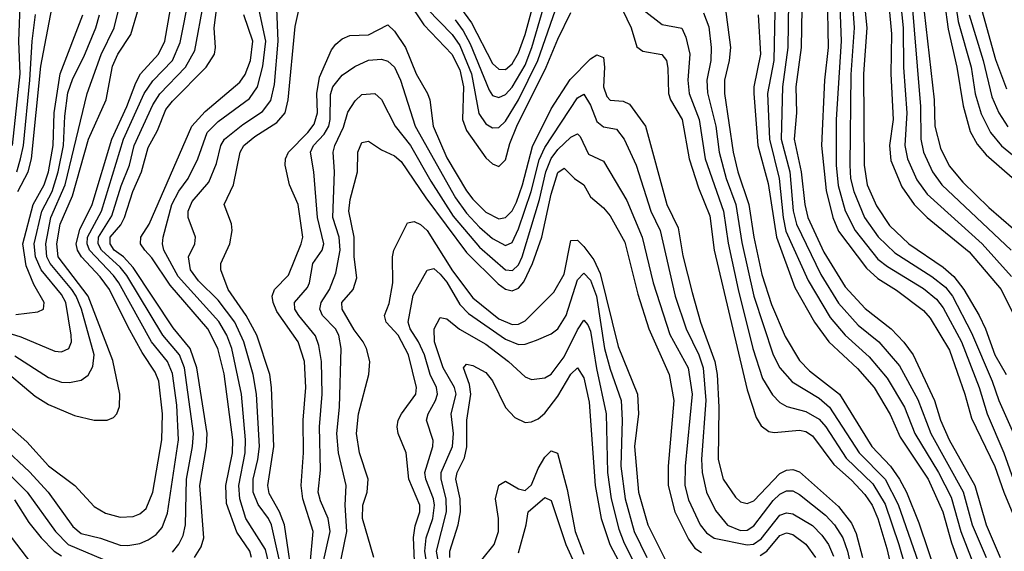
# Model space of a CAD drawing. Header units: inches. Extents: x 990535 to 1117859, y 769386 to 892122.
# Tile 664 of 1056: x 1091742 to 1094757, y 823909 to 825535. Entities that reach past the tile are written whole.
import ezdxf

# ---------------------------------------------------------------- set-up
doc = ezdxf.new("R2010")
doc.units = ezdxf.units.IN
doc.header["$MEASUREMENT"] = 0
doc.layers.add('B0892', color=7, linetype='Continuous')

msp = doc.modelspace()

# ---------------------------------------------------------------- linework, layer by layer
at = {"layer": 'B0892', "color": 5}
for points, elevation in [([(1094314.3, 825734.3), (1094336.7, 825510), (1094326.7, 825370), (1094328.5, 825090), (1094337.9, 825030), (1094366, 824966), (1094406.2, 824906.2), (1094464.6, 824850), (1094570, 824778.7), (1094602.8, 824750), (1094633.9, 824710), (1094680.2, 824630), (1094699.9, 824590), (1094728.9, 824510), (1094763, 824450)], 4380), ([(1094285.8, 825685.8), (1094297.4, 825510), (1094287.7, 825367.7), (1094284.5, 825090), (1094286.6, 825050), (1094297.1, 825010), (1094329.5, 824930), (1094370.9, 824870.9), (1094422, 824822), (1094536, 824750), (1094577, 824717), (1094598.6, 824690), (1094657.2, 824577.2), (1094720.2, 824430), (1094740.5, 824370), (1094785.8, 824270)], 4360), ([(1093050.1, 825630), (1093125.5, 825525.5), (1093190, 825400.9), (1093210, 825383.7), (1093230, 825382.6), (1093250, 825400.1), (1093270, 825434.2), (1093289.8, 825490), (1093339.1, 825670)], 4180), ([(1094395.9, 825670), (1094411.6, 825491.6), (1094409.6, 825369.6), (1094416.6, 825230), (1094405.8, 825150), (1094410, 825104.1), (1094444.1, 825024.1), (1094481.9, 824970), (1094521.2, 824930), (1094650, 824825), (1094747.4, 824710), (1094900.9, 824400.9)], 4420), ([(1094431.4, 825670), (1094448.2, 825510), (1094449.1, 825389.1), (1094459.4, 825250), (1094452.5, 825150), (1094460.5, 825110), (1094490, 825045), (1094521.2, 825001.2), (1094690.1, 824850), (1094779.6, 824750)], 4440), ([(1094562.9, 825670), (1094586, 825506), (1094612, 825390), (1094631.5, 825271.5), (1094653.4, 825193.4), (1094674.1, 825154.1), (1094701.7, 825121.7), (1094790, 825045.5)], 4520), ([(1094595.4, 825670), (1094616.1, 825530), (1094655.8, 825390), (1094668.2, 825308.2), (1094686.8, 825246.8), (1094715.5, 825190), (1094749.1, 825149.1), (1094821.8, 825090)], 4540), ([(1092277.2, 823890), (1092297.6, 823922.4), (1092306.4, 823950), (1092293.6, 824110), (1092314.2, 824230), (1092316.6, 824270), (1092285.1, 824470), (1092264.2, 824530), (1092212.2, 824592.3), (1092090, 824777.2), (1092059.7, 824810), (1092031.5, 824830), (1092019, 824850), (1092019.7, 824870), (1092051.8, 824908.2), (1092063.2, 824930), (1092088.9, 825010), (1092115.2, 825070), (1092135.6, 825144.4), (1092163.9, 825196.1), (1092190, 825260.8), (1092210, 825286.2), (1092313.5, 825390), (1092338.6, 825430), (1092342, 825450), (1092337.9, 825510), (1092353, 825630)], 4220), ([(1093075.3, 825535.3), (1093100.8, 825500.8), (1093121.7, 825461.7), (1093179.5, 825319.5), (1093190, 825303.8), (1093210, 825296.9), (1093230, 825306.7), (1093250, 825329), (1093290, 825395.8), (1093310.3, 825450), (1093364.5, 825635.5)], 4160), ([(1093550, 825645.2), (1093614.8, 825510), (1093632.2, 825452.2), (1093650, 825439.2), (1093708.4, 825428.4), (1093722.9, 825410), (1093727.5, 825387.5), (1093729.1, 825310), (1093735.5, 825290), (1093770.6, 825230), (1093792.1, 825110), (1093820.5, 825020.5), (1093855.2, 824935.2), (1093868.8, 824830), (1093970, 824402.8), (1093998, 824318), (1094012.7, 824292.7), (1094035.9, 824275.9), (1094052.4, 824272.4), (1094130, 824280.2), (1094150, 824275.4), (1094170, 824262.2), (1094234.9, 824174.9), (1094290, 824126.7), (1094330, 824082.9), (1094352.7, 824050), (1094369.9, 824009.9), (1094397.5, 823917.5), (1094426.8, 823790)], 4120), ([(1094251.6, 825631.6), (1094257.8, 825470), (1094242.7, 825230), (1094242.4, 825090), (1094248.2, 825028.2), (1094270.6, 824950.6), (1094300.6, 824890), (1094370, 824802.8), (1094399.9, 824779.9), (1094510, 824712.9), (1094550, 824680.9), (1094570, 824653.7), (1094625.9, 824550), (1094680.3, 824410), (1094704.6, 824330), (1094756, 824210), (1094784.7, 824130)], 4340), ([(1094471.4, 825628.6), (1094500.4, 825270), (1094501.8, 825170), (1094509.8, 825129.8), (1094537.1, 825070), (1094566.1, 825030), (1094778.4, 824830)], 4460), ([(1094501.9, 825650), (1094542.9, 825290), (1094544.9, 825210), (1094561.8, 825141.8), (1094588.7, 825088.7), (1094630, 825038.4), (1094710, 824960.6), (1094823.2, 824863.2)], 4480), ([(1091690, 824230.1), (1091772.2, 824152.2), (1091829.7, 824089.7), (1091904.6, 823984.6), (1091930, 823963.7), (1091990, 823949.4), (1092050, 823928.3), (1092073.5, 823926.5), (1092110, 823933), (1092135.9, 823944.1), (1092159.8, 823960.2), (1092178.5, 823981.5), (1092194.5, 824025.5), (1092228.5, 824250), (1092223.4, 824356.6), (1092210, 824453), (1092195.3, 824490), (1092145.9, 824550), (1092046.1, 824730), (1092030, 824752.6), (1091955.9, 824830), (1091949.3, 824850), (1091950.1, 824870), (1091992.8, 824950), (1092060.5, 825170), (1092123.6, 825310), (1092150, 825348.5), (1092209.7, 825410), (1092234, 825466), (1092262.5, 825610)], 4260), ([(1091710.7, 824290.7), (1091763.8, 824243.8), (1091830, 824171), (1091911.5, 824110), (1091970, 824046), (1092005.5, 824025.5), (1092050, 824013.5), (1092090, 824016.1), (1092110, 824023.4), (1092130, 824040.5), (1092150.4, 824089.6), (1092177.7, 824250), (1092179.1, 824330), (1092168.3, 824430), (1092157.6, 824457.6), (1092117.4, 824517.4), (1092074.7, 824594.7), (1092017.6, 824710), (1091989.1, 824749.1), (1091931.6, 824810), (1091919.6, 824830), (1091915.6, 824850), (1091926.2, 824893.8), (1091963.8, 824970), (1092023.9, 825170), (1092070.7, 825269.3), (1092097.4, 825342.6), (1092111.9, 825370), (1092167.3, 825430), (1092186.4, 825470), (1092211.5, 825610)], 4280), ([(1091720.7, 825150), (1091743.6, 825370), (1091740.1, 825470), (1091744.9, 825604.9)], 4460), ([(1092930, 825593.5), (1092979.4, 825519.4), (1093065.3, 825430), (1093090, 825381.8), (1093101.8, 825330), (1093098.5, 825230), (1093110, 825196.6), (1093170, 825112.7), (1093190, 825093.9), (1093210, 825086.2), (1093230, 825107), (1093243.4, 825156.6), (1093264.4, 825210), (1093354.8, 825390), (1093390, 825475.7), (1093430, 825557.2)], 4120), ([(1092990, 825568.5), (1093067.1, 825490), (1093090, 825456.4), (1093125.8, 825370), (1093147.9, 825247.9), (1093170, 825216.6), (1093190, 825204.2), (1093210, 825206), (1093230, 825224.4), (1093270, 825289.7), (1093329.2, 825410), (1093398.1, 825610)], 4140), ([(1094055.7, 825610), (1094051.2, 825410), (1094032.7, 825310), (1094038.2, 825170), (1094068.2, 825050), (1094079.9, 824930), (1094088.5, 824888.5), (1094157.1, 824737.1), (1094224, 824624), (1094269.7, 824570), (1094343.8, 824503.8), (1094398.8, 824438.8), (1094451.4, 824350), (1094483, 824270), (1094556.4, 824150), (1094594.6, 824074.6), (1094624.4, 823970), (1094663.5, 823870)], 4240), ([(1094214.8, 825614.8), (1094217.7, 825450), (1094207.2, 825350), (1094197.8, 825150), (1094212.4, 825012.4), (1094232.8, 824930), (1094250, 824888.6), (1094335.2, 824775.2), (1094370, 824743.6), (1094427.8, 824707.8), (1094510, 824646.2), (1094530, 824622.5), (1094590, 824524.4), (1094636.6, 824390), (1094656.9, 824316.9), (1094728.8, 824168.8), (1094756, 824090), (1094806.4, 823970)], 4320), ([(1091677.1, 824477.1), (1091790, 824383.5), (1091830, 824358.1), (1091910, 824324.4), (1091970, 824310.1), (1092010, 824310.2), (1092030, 824318.5), (1092039.8, 824330), (1092048.1, 824351.9), (1092048.9, 824390), (1092027.6, 824492.4), (1091952.2, 824690), (1091860.3, 824810), (1091855.8, 824850), (1091865.9, 824910), (1091903.7, 824996.3), (1091953.3, 825170), (1092006.7, 825290), (1092026.6, 825393.4), (1092043.2, 825430), (1092082.2, 825490), (1092105.7, 825570)], 4320), ([(1091727.3, 824507.3), (1091830, 824440.5), (1091870, 824426.8), (1091894.8, 824425.2), (1091930, 824432.3), (1091952, 824448), (1091965.9, 824474.1), (1091970.5, 824510), (1091931.3, 824650), (1091914.8, 824690), (1091901.4, 824710), (1091835.1, 824790), (1091825.4, 824810), (1091821.8, 824850), (1091837.8, 824930), (1091881.5, 825030), (1091948.8, 825310), (1091991.5, 825428.5), (1092031.1, 825510), (1092050.7, 825589.3)], 4340), ([(1091736.4, 825010), (1091767.9, 825070), (1091777.9, 825110), (1091807.2, 825392.8), (1091840.7, 825570)], 4420), ([(1092210, 823906.4), (1092230, 823931.4), (1092242.6, 823957.4), (1092250.5, 823990), (1092253.3, 824130), (1092271.9, 824230), (1092274.5, 824270), (1092246.5, 824470), (1092231.7, 824510), (1092180.2, 824570), (1092070, 824753.2), (1092050, 824778.3), (1091992.4, 824830), (1091982.8, 824850), (1091983.2, 824870), (1092024.8, 824935.2), (1092053, 825027), (1092078.1, 825090), (1092092.9, 825150), (1092150, 825275.1), (1092171.7, 825308.3), (1092249.9, 825390), (1092279, 825441), (1092306, 825590)], 4240), ([(1092510.6, 823850), (1092494.7, 823914.7), (1092435, 824010), (1092416, 824070), (1092413, 824110), (1092432.8, 824210), (1092434, 824250), (1092421.3, 824390), (1092391.6, 824530), (1092376.8, 824570), (1092352.3, 824612.3), (1092227.5, 824750), (1092183.9, 824830), (1092179.2, 824850), (1092181.8, 824870), (1092208.4, 824970), (1092229.7, 825010.3), (1092258.2, 825050), (1092288, 825110), (1092316.1, 825190), (1092350, 825224.1), (1092445.6, 825294.4), (1092470.2, 825329.8), (1092486.5, 825393.5), (1092495.8, 825470), (1092475.1, 825564.9)], 4160), ([(1092548.9, 823830), (1092512.9, 823990), (1092503.7, 824010), (1092472.1, 824052.1), (1092457.2, 824090), (1092457, 824130), (1092472, 824190), (1092476.5, 824230), (1092467.2, 824390), (1092456.7, 824450), (1092428.2, 824550), (1092400.7, 824610), (1092350, 824676.9), (1092290, 824736.4), (1092265.4, 824770), (1092259, 824810), (1092278.1, 824850), (1092281.1, 824870), (1092258.1, 824930), (1092257.8, 824950), (1092270, 824978.7), (1092321.2, 825038.8), (1092344.7, 825095.3), (1092358.5, 825150), (1092369.6, 825170), (1092425.4, 825214.6), (1092485.6, 825254.4), (1092511.6, 825288.4), (1092522.5, 825337.5), (1092534.2, 825470), (1092529.9, 825569.9)], 4140), ([(1092582.4, 823790), (1092553, 823990), (1092538, 824030), (1092506.5, 824086.5), (1092502.1, 824110), (1092520.4, 824230), (1092513.8, 824410), (1092508, 824450), (1092468, 824570), (1092435.7, 824630), (1092380.9, 824710), (1092358.6, 824770), (1092358.4, 824790), (1092386, 824850), (1092393.1, 824890), (1092390.4, 824910.4), (1092368.5, 824970), (1092396.7, 825030), (1092417.9, 825130), (1092428.5, 825150), (1092462, 825178), (1092530, 825220.4), (1092554.9, 825250), (1092564.6, 825290), (1092585.9, 825514.1), (1092597.9, 825570)], 4120), ([(1093650, 825566.2), (1093710, 825521), (1093770, 825509.2), (1093781.9, 825481.9), (1093794.6, 825430), (1093788.5, 825350), (1093791.9, 825310), (1093822.8, 825230), (1093841.7, 825110), (1093897.7, 824950), (1093911.5, 824851.5), (1093942.6, 824710), (1093987.6, 824530), (1094017.4, 824437.4), (1094047.4, 824387.4), (1094070, 824364.5), (1094091.9, 824351.9), (1094150, 824337.1), (1094190, 824313), (1094210.4, 824290.3), (1094273.6, 824193.6), (1094355.2, 824115.2), (1094393, 824053.1), (1094434.9, 823930), (1094469.6, 823810)], 4140), ([(1093901, 825590), (1093918.5, 825450), (1093915.2, 825410), (1093900.6, 825350), (1093900.9, 825310), (1093927.2, 825130), (1093941.7, 825070), (1093975.5, 824970), (1093990.6, 824870), (1094015.4, 824755.4), (1094044, 824664), (1094086, 824566), (1094130, 824492.5), (1094160.8, 824460.8), (1094253, 824390), (1094351.7, 824230), (1094409.2, 824169.2), (1094436.4, 824130), (1094457.9, 824090), (1094495.8, 823995.8), (1094551.7, 823830)], 4180), ([(1094096.6, 825590), (1094094.6, 825450), (1094078, 825330), (1094074.5, 825170), (1094100.7, 825070), (1094110.4, 824950.4), (1094120.8, 824910), (1094196, 824756), (1094250, 824667.7), (1094310, 824600.9), (1094373.5, 824550), (1094436.3, 824476.3), (1094493.1, 824373.1), (1094532.2, 824270), (1094631.4, 824091.4), (1094658.8, 823990), (1094701.6, 823890)], 4260), ([(1094137.2, 825570), (1094135.8, 825450), (1094119, 825330), (1094120.8, 825250), (1094113.6, 825170), (1094135.6, 825070), (1094146.2, 824970), (1094155.3, 824930), (1094204.3, 824824.3), (1094270, 824718.1), (1094331.7, 824651.7), (1094410.8, 824590), (1094449.4, 824549.4), (1094478.6, 824510), (1094543.3, 824370), (1094562.5, 824310), (1094588.2, 824250), (1094667.6, 824110), (1094701.8, 823990), (1094744.9, 823890)], 4280), ([(1094687.1, 825567.1), (1094730, 825413.5), (1094763.8, 825323.8)], 4580), ([(1091668.9, 824588.9), (1091745.4, 824565.4), (1091850, 824521.4), (1091870, 824519.8), (1091892.5, 824530), (1091900.4, 824550), (1091900.3, 824570), (1091883.6, 824670), (1091870, 824694.9), (1091807.9, 824770), (1091790.7, 824810), (1091786.6, 824850), (1091809.8, 824950), (1091841.7, 825010), (1091860.5, 825070), (1091876.3, 825150), (1091880, 825240), (1091890, 825311.7), (1091905.1, 825354.9), (1091938.6, 825421.4), (1091975.1, 825510), (1091986.9, 825550)], 4360), ([(1091730, 824633.9), (1091798.1, 824641.9), (1091814.8, 824650), (1091817, 824670), (1091785.4, 824725.4), (1091762.4, 824782.4), (1091751.7, 824850), (1091783.9, 824970), (1091817.1, 825030), (1091830.3, 825070), (1091844.6, 825150), (1091847.5, 825250), (1091866.3, 825370), (1091935.8, 825550)], 4380), ([(1091733.4, 825070), (1091745.2, 825110), (1091753.4, 825150), (1091773.4, 825350), (1091780.6, 825470), (1091790.7, 825550.7)], 4440), ([(1092451.7, 823890), (1092447.4, 823910), (1092407.6, 823967.6), (1092375.9, 824055.9), (1092373, 824110), (1092393.5, 824210), (1092394.9, 824250), (1092368.2, 824451.8), (1092349.5, 824530), (1092318.3, 824590), (1092203.3, 824723.3), (1092146.4, 824806.4), (1092125.1, 824830), (1092112.4, 824850), (1092113.5, 824870), (1092138.5, 824910), (1092269.1, 825210), (1092310, 825254.1), (1092416, 825344), (1092432.6, 825367.4), (1092449.2, 825410), (1092456, 825470), (1092429, 825550)], 4180), ([(1093836, 825556), (1093853, 825513), (1093860.1, 825450), (1093858.5, 825410), (1093846.4, 825350), (1093848.8, 825311.2), (1093874.4, 825210), (1093884.4, 825130), (1093906, 825050), (1093935.4, 824970), (1093954.1, 824854.1), (1093990.1, 824689.9), (1094049.8, 824509.8), (1094070.5, 824470), (1094107.7, 824427.7), (1094190, 824377.4), (1094221.9, 824350), (1094313.3, 824210), (1094392.5, 824130), (1094432.5, 824052.4), (1094509.8, 823830)], 4160), ([(1094004.1, 825550), (1094010.9, 825430), (1093990.9, 825330), (1093990.7, 825310), (1094003, 825150), (1094034.1, 825034.1), (1094060.3, 824870), (1094116.3, 824716.3), (1094175.7, 824610), (1094220.4, 824550), (1094308.2, 824468.2), (1094358.8, 824410), (1094407.6, 824327.6), (1094438.8, 824258.8), (1094524, 824130), (1094568.8, 824030), (1094595.3, 823935.3), (1094626.8, 823850)], 4220), ([(1094650, 825550), (1094692.5, 825410), (1094719.4, 825299.4), (1094741, 825250), (1094767.8, 825207.8)], 4560), ([(1092631.6, 823870), (1092640.9, 823970), (1092609.2, 824070), (1092604.6, 824110), (1092610.9, 824210), (1092610, 824310), (1092618.5, 824410), (1092614.5, 824490), (1092595.4, 824550), (1092530, 824642.6), (1092518.1, 824670), (1092515, 824690), (1092522.5, 824710), (1092565.7, 824754.3), (1092604.6, 824850), (1092608.8, 824870), (1092594.6, 824970), (1092568.5, 825030), (1092554.9, 825090), (1092555.8, 825110), (1092565.3, 825130), (1092625, 825190), (1092644.2, 825215.8), (1092654, 825250), (1092652.1, 825310), (1092660.2, 825359.8), (1092697.2, 825442.8), (1092710, 825460.7), (1092730, 825476.6), (1092753.3, 825486.7), (1092810, 825489.1), (1092870, 825519.6), (1092890, 825500.6), (1092923.3, 825450), (1092956.7, 825370), (1092990.9, 825310), (1092998.2, 825290), (1093008, 825210), (1093050, 825113), (1093110, 825011.3), (1093130, 824985.9), (1093170, 824946.7), (1093210, 824926.1), (1093230, 824930.1), (1093250, 824950.5), (1093263.3, 824976.7), (1093282.2, 825030), (1093312.4, 825147.6), (1093370, 825262.3), (1093427.7, 825352.3), (1093490, 825416), (1093510, 825428.1), (1093530, 825419.2), (1093533.5, 825390), (1093530.4, 825330), (1093539.9, 825299.9), (1093550, 825288.8), (1093590, 825285.6), (1093610, 825276.6), (1093658.6, 825210), (1093724.4, 824970), (1093758.4, 824898.4), (1093773.3, 824813.3), (1093801.2, 824701.2), (1093827.5, 824610), (1093870.6, 824490), (1093877.7, 824450), (1093883.7, 824350), (1093881.4, 824190), (1093896.6, 824130), (1093934.5, 824074.5), (1093950, 824060.4), (1093970, 824055.1), (1093990, 824064), (1094070, 824147.3), (1094090, 824157.4), (1094110, 824159.3), (1094130, 824152.6), (1094250, 824046.3), (1094290, 823995), (1094304.1, 823964.1), (1094323.4, 823890)], 4080), ([(1092670.4, 823870), (1092692.7, 823970), (1092687, 824010), (1092663.1, 824063.1), (1092656.6, 824090), (1092662.9, 824157.1), (1092660.1, 824290), (1092668.9, 824390), (1092666.2, 824490), (1092658.7, 824538.7), (1092647.8, 824567.8), (1092596.7, 824630), (1092584.8, 824650), (1092584.1, 824670), (1092623.5, 824716.5), (1092629.9, 824730), (1092639.8, 824790), (1092668.1, 824830), (1092673.3, 824850), (1092653.8, 824930), (1092643, 825070), (1092632.6, 825130), (1092642.2, 825150), (1092674.4, 825185.6), (1092688.8, 825210), (1092693.4, 825230), (1092693.6, 825306.4), (1092700.8, 825330), (1092730, 825365.8), (1092768.1, 825391.9), (1092810, 825411.4), (1092850, 825414.8), (1092870, 825408.4), (1092890, 825390.1), (1092908.8, 825350), (1092953.2, 825210), (1093076.4, 824990), (1093110, 824943.3), (1093150, 824900.5), (1093190, 824866.1), (1093230, 824845), (1093250, 824854.2), (1093270, 824895.4), (1093308.7, 825010), (1093333.3, 825106.7), (1093350, 825144.8), (1093450, 825296.3), (1093470, 825307.5), (1093490, 825274.3), (1093510, 825224), (1093530, 825207.1), (1093570, 825200.6), (1093593.1, 825170), (1093630.3, 825090.3), (1093675.5, 824950), (1093703.2, 824890), (1093749.6, 824689.6), (1093782.7, 824590), (1093822, 824510), (1093834.9, 824470), (1093843.7, 824370), (1093830.6, 824190.6), (1093831.7, 824150), (1093845.7, 824090), (1093873.5, 824033.5), (1093910, 823988.8), (1093950, 823972.4), (1093970, 823974.1), (1093990, 823986.7), (1094050, 824064.2), (1094070, 824083.5), (1094090, 824094.4), (1094110, 824094.3), (1094130, 824083.3), (1094210, 824019.9), (1094237, 823990), (1094263.1, 823950), (1094277.3, 823910), (1094308.2, 823770)], 4060), ([(1092719.2, 823850), (1092743.8, 823970), (1092738.8, 824050), (1092741.6, 824110), (1092718.9, 824210), (1092713.7, 824270), (1092722, 824350), (1092726.2, 824530), (1092719.1, 824570), (1092709.7, 824589.7), (1092669.9, 824630), (1092661.8, 824650), (1092665.1, 824670), (1092690.6, 824710), (1092710, 824759.6), (1092723.7, 824830), (1092720.5, 824870), (1092701.5, 824930), (1092706.5, 825070), (1092702.7, 825130), (1092707.2, 825150), (1092733.8, 825206.2), (1092747.1, 825252.9), (1092770, 825287.3), (1092790, 825306.3), (1092830, 825309.5), (1092850, 825291), (1092891.6, 825210), (1092938.6, 825150), (1093001.1, 825041.1), (1093070, 824934.6), (1093150, 824839.5), (1093230, 824770.4), (1093251.8, 824768.2), (1093270, 824785.2), (1093280.8, 824810), (1093334.4, 824985.6), (1093353.8, 825070), (1093369.4, 825110.6), (1093390, 825138.6), (1093430, 825175.7), (1093450, 825185.9), (1093458.4, 825178.4), (1093484, 825124), (1093530, 825103), (1093601.9, 824981.9), (1093648.9, 824870), (1093681.8, 824730), (1093732.8, 824572.8), (1093789.8, 824470), (1093801.7, 824390), (1093780, 824170), (1093779.5, 824110), (1093790, 824066.2), (1093826.1, 823990), (1093845.6, 823965.6), (1093869.1, 823949.1), (1093970, 823929), (1093989, 823931), (1094012.6, 823947.4), (1094070, 824019.6), (1094090, 824027.3), (1094110, 824023.6), (1094170, 823988.3), (1094198.9, 823958.9), (1094219.2, 823930), (1094234.4, 823894.4)], 4040), ([(1092826.4, 823890), (1092792.2, 824010), (1092792.8, 824050), (1092806.6, 824090), (1092809, 824130), (1092783, 824210), (1092773.5, 824270), (1092779.9, 824330), (1092811.3, 824450), (1092814.2, 824490), (1092804.4, 824530), (1092794.4, 824550), (1092766.4, 824586.4), (1092729.3, 824650), (1092729.2, 824670), (1092763.3, 824710), (1092774.6, 824745.4), (1092766.9, 824810), (1092766.1, 824870), (1092750.5, 824950), (1092754.7, 824985.3), (1092776.4, 825070), (1092777.6, 825130), (1092790, 825159.4), (1092810, 825163.9), (1092850, 825137.3), (1092890, 825118.8), (1092910, 825101.6), (1092986.4, 824990), (1093110, 824823.2), (1093207.5, 824727.5), (1093230, 824710.9), (1093250, 824705.8), (1093270, 824714.5), (1093286.2, 824733.8), (1093313.1, 824790), (1093341, 824870), (1093370, 825001.5), (1093390, 825067.5), (1093410, 825081.4), (1093440.9, 825050), (1093469.6, 825030), (1093490, 824993.7), (1093530, 824959.6), (1093550, 824935.6), (1093595.1, 824855.1), (1093635.5, 824695.5), (1093668.6, 824590), (1093731.1, 824450), (1093745.8, 824370), (1093727.6, 824170), (1093728.1, 824110), (1093748.1, 824030), (1093790, 823945.9), (1093810, 823919.3), (1093830, 823905.8)], 4020), ([(1092953, 823830), (1092948.3, 823951.7), (1092952.9, 823987.1), (1092967.4, 824030), (1092968.1, 824050), (1092934.3, 824130), (1092925.7, 824210), (1092901.1, 824270), (1092897.8, 824290), (1092901.3, 824310), (1092911.1, 824330), (1092955.8, 824390), (1092957.1, 824410), (1092933.3, 824510), (1092900.9, 824570), (1092864.1, 824610), (1092858.9, 824630), (1092873.3, 824666.7), (1092885.3, 824730), (1092884.3, 824810), (1092888.1, 824830), (1092930, 824914), (1092950, 824918.2), (1092970, 824908.5), (1092990, 824890.1), (1093067.5, 824767.5), (1093130, 824684.5), (1093210, 824620.2), (1093250, 824602.9), (1093270, 824603.9), (1093290, 824613.9), (1093377.8, 824702.2), (1093410, 824757.3), (1093430, 824860.2), (1093450, 824861), (1093470, 824841.9), (1093500.4, 824800.4), (1093519.4, 824759.4), (1093575.4, 824535.4), (1093633.9, 824390), (1093637.7, 824330), (1093624.7, 824230), (1093637.3, 824090), (1093665.4, 823990), (1093725.7, 823870)], 3980), ([(1092989.2, 823870), (1092983.4, 823910), (1092986.9, 823950), (1093007.1, 824010), (1093012.4, 824050), (1093009.1, 824070), (1092985.7, 824130), (1092983.2, 824150), (1093007.6, 824230), (1093008.2, 824248.2), (1092988.1, 824310), (1092993, 824330), (1093016, 824370), (1093021.9, 824390), (1093018.8, 824410), (1092999.7, 824450), (1092981.9, 824510), (1092963.9, 824550), (1092938.2, 824590), (1092932.1, 824610), (1092947.2, 824692.8), (1092990.5, 824769.5), (1093010, 824774), (1093030, 824756.7), (1093050, 824732.9), (1093090, 824664.6), (1093116.5, 824636.5), (1093230, 824558.1), (1093270, 824542.2), (1093290, 824542.4), (1093325.1, 824554.9), (1093370, 824574.1), (1093390, 824590.1), (1093415.4, 824630), (1093450, 824739.8), (1093470, 824759.9), (1093490, 824738.8), (1093509.1, 824690), (1093533, 824530), (1093550, 824466.6), (1093584, 824370), (1093587.7, 824310), (1093583.4, 824170), (1093596.6, 824070), (1093623.9, 823970), (1093663.1, 823890)], 3960), ([(1093025.5, 823870), (1093018.7, 823910), (1093049.6, 824030), (1093048, 824070), (1093032.8, 824130), (1093033, 824150), (1093068.1, 824230), (1093070.8, 824270), (1093063.7, 824330), (1093079.1, 824390), (1093074.1, 824410), (1093039.2, 824470), (1093012.7, 824550), (1093011.8, 824590), (1093030, 824624.1), (1093050, 824620.7), (1093089.1, 824589.1), (1093170, 824542.3), (1093239.1, 824490), (1093290, 824442.7), (1093310, 824435), (1093350, 824440.1), (1093370, 824451.3), (1093410, 824504.1), (1093450, 824586.2), (1093470, 824616.5), (1093481.7, 824601.7), (1093490, 824582.7), (1093508.3, 824468.3), (1093538.7, 824330), (1093542.4, 824150), (1093553.3, 824070), (1093576.6, 823976.6), (1093593.6, 823933.6), (1093626.2, 823870)], 3940), ([(1093059.2, 823890), (1093059.4, 823910), (1093085.4, 823990), (1093092.5, 824030), (1093090.9, 824070), (1093078.2, 824130), (1093082.2, 824150), (1093104.6, 824195.4), (1093111.4, 824228.6), (1093111.6, 824310), (1093123.4, 824390), (1093119.6, 824419.6), (1093101.6, 824470), (1093110, 824481.1), (1093130, 824477.9), (1093170, 824455.9), (1093190.4, 824430.4), (1093230, 824349.4), (1093258.6, 824318.6), (1093290, 824303.6), (1093310, 824304.8), (1093330, 824314.5), (1093350, 824331.5), (1093390, 824383.3), (1093430, 824451), (1093450.1, 824470.1), (1093470, 824440.2), (1093485.7, 824365.7), (1093504.1, 824110), (1093522.4, 824010), (1093549.1, 823930), (1093602.7, 823830)], 3920), ([(1093157.4, 823882.6), (1093194.9, 823930), (1093208.4, 823970), (1093208.1, 824010), (1093198.9, 824070), (1093210, 824111.4), (1093230, 824124.1), (1093270, 824099.9), (1093290, 824094.7), (1093310, 824112.7), (1093330, 824162.2), (1093350, 824197.2), (1093370, 824216), (1093389.6, 824209.6), (1093418.4, 824098.4), (1093442.8, 823970), (1093470, 823900.3)], 3880), ([(1091670, 824183.4), (1091765.5, 824090), (1091852.2, 823970), (1091890.4, 823930.4), (1092050, 823862.7)], 4240), ([(1091726.8, 824066.8), (1091770, 823997.3), (1091808.4, 823950), (1091848.2, 823910), (1091870, 823895)], 4220), ([(1093270, 823904.4), (1093293.6, 823990), (1093299.6, 824030), (1093350, 824073.7), (1093370, 824065), (1093414.6, 823930), (1093475.5, 823795.5)], 3860), ([(1091690, 823987.6), (1091775.4, 823875.4)], 4180), ([(1094010, 823896.8), (1094030, 823909.5), (1094070, 823957.4), (1094090, 823965.3), (1094110, 823960.1), (1094150, 823930.8), (1094179.4, 823890)], 4020)]:
    msp.add_lwpolyline(points, dxfattribs=dict(at, elevation=elevation))

doc.saveas('drawing.dxf')
